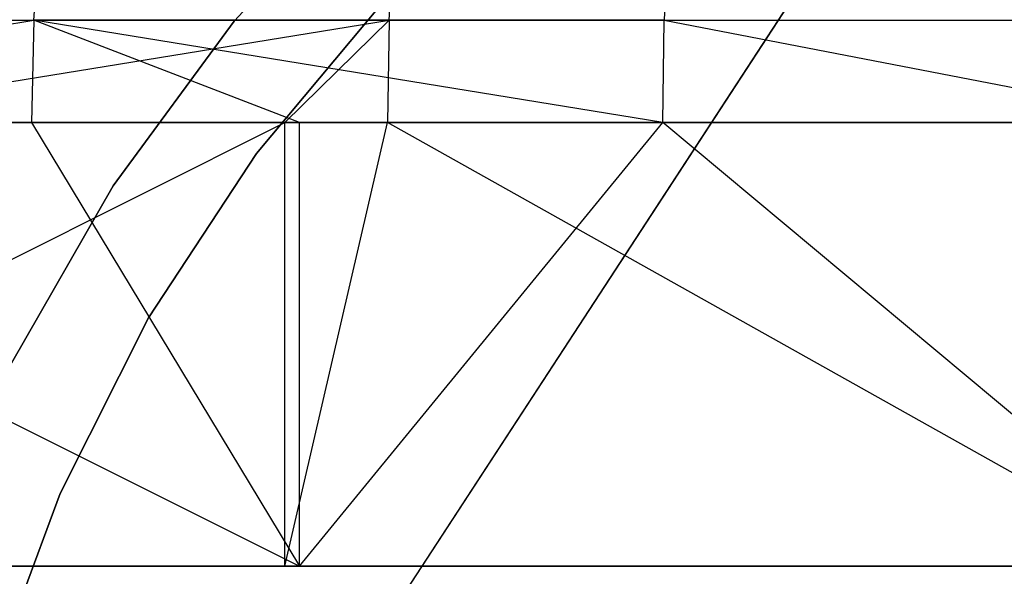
# Model space of a CAD drawing. Extents: x -172 to 172, y -29 to 28.
# Tile 446 of 656: x -24.39 to -9.52, y 7.45 to 15.85. Entities that reach past the tile are written whole.
import ezdxf

# ---------------------------------------------------------------- set-up
doc = ezdxf.new("R2010")
doc.units = 0
doc.header["$LTSCALE"] = 25.4
doc.layers.get('0').update_dxf_attribs({"linetype": 'CONTINUOUS'})

# ---------------------------------------------------------------- blocks, each defined once
blk = doc.blocks.new('RYFLO_AURA_STL')
at = {"color": 0}
for p, q in [((-22.899, 0.576, -119), (-8.813, 22.163, -119)), ((-8.813, 22.163, -120), (-22.899, 0.576, -120)), ((-8.813, 22.163, -120), (-22.899, 0.576, -120)), ((-22.899, 0.576, -119), (-8.813, 22.163, -119)), ((-19.06, 18.095, 0), (-21.152, 15.83, 0)), ((-21.152, 15.83, -140), (-19.06, 18.095, -140)), ((-19.06, 18.095, 0), (-21.152, 15.83, 0)), ((-21.152, 15.83, -140), (-19.06, 18.095, -140)), ((-20.812, 13.831, 0), (-18.91, 16.11, 0)), ((-18.91, 16.11, -140), (-20.812, 13.831, -140)), ((-18.91, 16.11, -140), (-20.812, 13.831, -140)), ((-20.812, 13.831, 0), (-18.91, 16.11, 0)), ((-21.152, 15.83, 0), (-22.977, 13.344, 0)), ((-22.977, 13.344, -140), (-21.152, 15.83, -140)), ((-21.152, 15.83, 0), (-22.977, 13.344, 0)), ((-22.977, 13.344, -140), (-21.152, 15.83, -140)), ((-21.152, 15.83, 0), (-21.152, 15.83, -140)), ((-21.152, 15.83, 0), (-21.152, 15.83, -140)), ((-22.442, 11.35, 0), (-20.812, 13.831, 0)), ((-20.812, 13.831, -140), (-22.442, 11.35, -140)), ((-20.812, 13.831, -140), (-22.442, 11.35, -140)), ((-22.442, 11.35, 0), (-20.812, 13.831, 0)), ((-20.812, 13.831, -140), (-20.812, 13.831, 0)), ((-20.812, 13.831, -140), (-20.812, 13.831, 0)), ((-22.977, 13.344, 0), (-24.512, 10.669, 0)), ((-24.512, 10.669, -140), (-22.977, 13.344, -140)), ((-22.977, 13.344, 0), (-24.512, 10.669, 0)), ((-24.512, 10.669, -140), (-22.977, 13.344, -140)), ((-22.977, 13.344, 0), (-22.977, 13.344, -140)), ((-22.977, 13.344, 0), (-22.977, 13.344, -140)), ((-23.778, 8.699, 0), (-22.442, 11.35, 0)), ((-22.442, 11.35, -140), (-23.778, 8.699, -140)), ((-22.442, 11.35, -140), (-23.778, 8.699, -140)), ((-23.778, 8.699, 0), (-22.442, 11.35, 0)), ((-22.442, 11.35, -140), (-22.442, 11.35, 0)), ((-22.442, 11.35, -140), (-22.442, 11.35, 0)), ((-24.804, 5.914, 0), (-23.778, 8.699, 0)), ((-23.778, 8.699, -140), (-24.804, 5.914, -140)), ((-23.778, 8.699, -140), (-24.804, 5.914, -140)), ((-24.804, 5.914, 0), (-23.778, 8.699, 0)), ((-23.778, 8.699, -140), (-23.778, 8.699, 0)), ((-23.778, 8.699, -140), (-23.778, 8.699, 0))]:
    blk.add_line(p, q, dxfattribs=at)

msp = doc.modelspace()

# ---------------------------------------------------------------- linework, layer by layer
at = {"color": 0}
for p, q in [((-24.174, 15.845, -1413.801), (-24.074, 17.239, -1413.098)), ((-24.174, 15.845, -1413.801), (-24.074, 17.239, -1413.098)), ((-18.809, 15.845, -1072.025), (-18.732, 17.239, -1072.731)), ((-18.809, 15.845, -1072.025), (-18.732, 17.239, -1072.731)), ((-14.598, 17.239, -1414.173), (-14.658, 15.845, -1414.881)), ((-14.598, 17.239, -1414.173), (-14.658, 15.845, -1414.881)), ((-33.615, 15.845, -1412.194), (-24.174, 15.845, -1413.801)), ((-33.615, 15.845, -1412.194), (-24.174, 15.845, -1413.801)), ((-33.545, 14.3, -1412.457), (-24.174, 15.845, -1413.801)), ((-33.545, 14.3, -1412.457), (-24.174, 15.845, -1413.801)), ((-28.336, 14.3, -1073.093), (-18.809, 15.845, -1072.025)), ((-28.336, 14.3, -1073.093), (-18.809, 15.845, -1072.025)), ((-28.296, 15.845, -1073.335), (-18.809, 15.845, -1072.025)), ((-28.296, 15.845, -1073.335), (-18.809, 15.845, -1072.025)), ((-24.174, 15.845, -1413.801), (-24.208, 14.3, -1414.043)), ((-24.174, 15.845, -1413.801), (-24.208, 14.3, -1414.043)), ((-14.658, 15.845, -1414.881), (-24.174, 15.845, -1413.801)), ((-14.679, 14.3, -1415.124), (-24.174, 15.845, -1413.801)), ((-14.658, 15.845, -1414.881), (-24.174, 15.845, -1413.801)), ((-20.166, 14.3, -1414.567), (-24.174, 15.845, -1413.801)), ((-14.679, 14.3, -1415.124), (-24.174, 15.845, -1413.801)), ((-20.166, 14.3, -1414.567), (-24.174, 15.845, -1413.801)), ((-20.385, 14.3, -1071.959), (-18.809, 15.845, -1072.025)), ((-20.385, 14.3, -1071.959), (-18.809, 15.845, -1072.025)), ((-18.809, 15.845, -1072.025), (-18.836, 14.3, -1071.782)), ((-18.809, 15.845, -1072.025), (-18.836, 14.3, -1071.782)), ((-18.809, 15.845, -1072.025), (-9.265, 15.845, -1071.244)), ((-18.809, 15.845, -1072.025), (-9.265, 15.845, -1071.244)), ((-14.679, 14.3, -1415.124), (-14.658, 15.845, -1414.881)), ((-14.679, 14.3, -1415.124), (-14.658, 15.845, -1414.881)), ((-14.658, 15.845, -1414.881), (-6.662, 14.3, -1415.621)), ((-14.658, 15.845, -1414.881), (-6.662, 14.3, -1415.621)), ((-14.658, 15.845, -1414.881), (-5.097, 15.845, -1415.43)), ((-14.658, 15.845, -1414.881), (-5.097, 15.845, -1415.43)), ((-33.761, 7.6, -1074.086), (-20.385, 14.3, -1071.959)), ((-33.761, 7.6, -1074.086), (-20.385, 14.3, -1071.959)), ((-33.545, 14.3, -1412.457), (-20.166, 7.6, -1414.567)), ((-33.545, 14.3, -1412.457), (-20.166, 7.6, -1414.567)), ((-33.545, 14.3, -1412.457), (-24.208, 14.3, -1414.043)), ((-33.545, 14.3, -1412.457), (-24.208, 14.3, -1414.043)), ((-20.385, 14.3, -1071.959), (-28.336, 14.3, -1073.093)), ((-20.385, 14.3, -1071.959), (-28.336, 14.3, -1073.093)), ((-24.208, 14.3, -1414.043), (-20.166, 7.6, -1414.567)), ((-24.208, 14.3, -1414.043), (-20.166, 14.3, -1414.567)), ((-24.208, 14.3, -1414.043), (-20.166, 7.6, -1414.567)), ((-24.208, 14.3, -1414.043), (-20.166, 14.3, -1414.567)), ((-20.385, 7.6, -1071.959), (-20.385, 14.3, -1071.959)), ((-20.385, 7.6, -1071.959), (-18.836, 14.3, -1071.782)), ((-20.385, 7.6, -1071.959), (-20.385, 14.3, -1071.959)), ((-20.385, 7.6, -1071.959), (-18.836, 14.3, -1071.782)), ((-18.836, 14.3, -1071.782), (-20.385, 14.3, -1071.959)), ((-18.836, 14.3, -1071.782), (-20.385, 14.3, -1071.959)), ((-20.166, 7.6, -1414.567), (-14.679, 14.3, -1415.124)), ((-20.166, 7.6, -1414.567), (-20.166, 14.3, -1414.567)), ((-20.166, 14.3, -1414.567), (-14.679, 14.3, -1415.124)), ((-20.166, 7.6, -1414.567), (-20.166, 14.3, -1414.567)), ((-20.166, 7.6, -1414.567), (-14.679, 14.3, -1415.124)), ((-20.166, 14.3, -1414.567), (-14.679, 14.3, -1415.124)), ((-6.882, 7.6, -1070.887), (-18.836, 14.3, -1071.782)), ((-9.278, 14.3, -1071), (-18.836, 14.3, -1071.782)), ((-6.882, 7.6, -1070.887), (-18.836, 14.3, -1071.782)), ((-9.278, 14.3, -1071), (-18.836, 14.3, -1071.782)), ((-6.662, 7.6, -1415.621), (-14.679, 14.3, -1415.124)), ((-6.662, 7.6, -1415.621), (-14.679, 14.3, -1415.124)), ((-14.679, 14.3, -1415.124), (-6.662, 14.3, -1415.621)), ((-14.679, 14.3, -1415.124), (-6.662, 14.3, -1415.621)), ((-20.385, 7.6, -1071.959), (-33.761, 7.6, -1074.086)), ((-20.385, 7.6, -1071.959), (-33.761, 7.6, -1074.086)), ((-33.545, 7.6, -1412.457), (-20.166, 7.6, -1414.567)), ((-33.545, 7.6, -1412.457), (-20.166, 7.6, -1414.567)), ((-6.882, 7.6, -1070.887), (-20.385, 7.6, -1071.959)), ((-6.882, 7.6, -1070.887), (-20.385, 7.6, -1071.959)), ((-20.166, 7.6, -1414.567), (-6.662, 7.6, -1415.621)), ((-20.166, 7.6, -1414.567), (-6.662, 7.6, -1415.621))]:
    msp.add_line(p, q, dxfattribs=at)

# ---------------------------------------------------------------- block references
msp.add_blockref('RYFLO_AURA_STL', (0, 0), dxfattribs=at)

doc.saveas('drawing.dxf')
